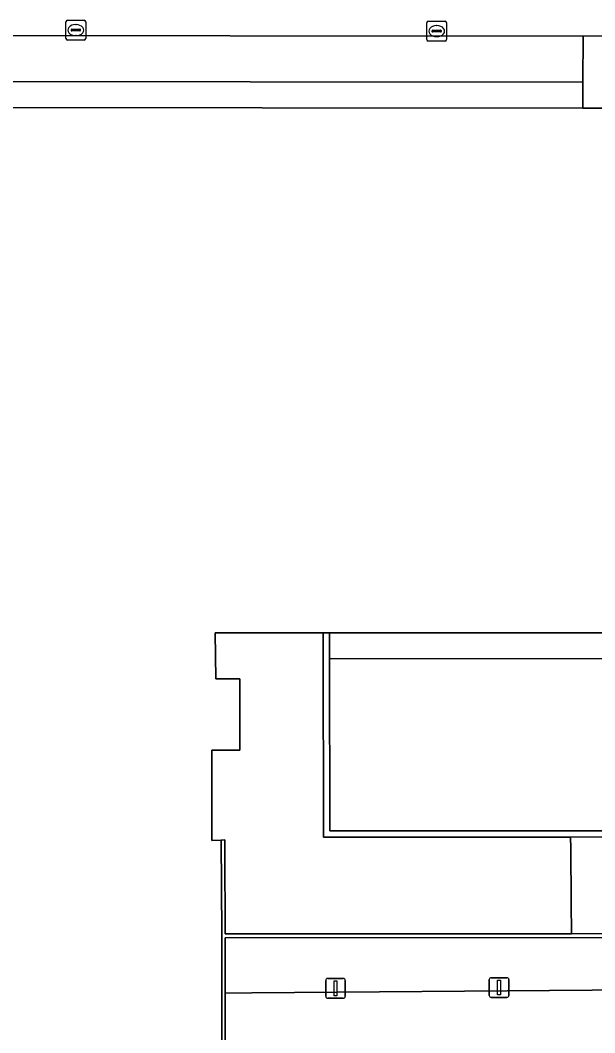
# Model space of a CAD drawing. Extents: x 161477 to 163040, y 383680 to 384871.
# Drawn here: x 161983.4 to 162012.5, y 384447.5 to 384498.8 of the extents above; entities that cross this region are included whole.
import ezdxf

# ---------------------------------------------------------------- set-up
doc = ezdxf.new("R2010")
doc.units = 0
for name, color, linetype in [('IMGEO_Groenvoorziening', 7, 'Continuous'), ('IMGEO_Kolk', 7, 'Continuous'), ('IMGEO_Lichtmast', 7, 'Continuous'), ('IMGEO_Muur', 7, 'Continuous'), ('IMGEO_Pand', 7, 'Continuous'), ('IMGEO_Rijbaan_lokaal_gesloten', 7, 'Continuous'), ('IMGEO_Rijbaan_lokaal_open', 7, 'Continuous'), ('IMGEO_Terreindeel_halfverhard', 7, 'Continuous'), ('IMGEO_Voetpad_halfverhard', 7, 'Continuous'), ('IMGEO_Voetpad_open', 7, 'Continuous')]:
    doc.layers.add(name, color=color, linetype=linetype)

msp = doc.modelspace()

# ---------------------------------------------------------------- linework, layer by layer
at = {"layer": 'IMGEO_Groenvoorziening'}
for points in [[(162011.943, 384497.993), (161976.16, 384498.023), (161976.151, 384497.598), (161976.078, 384494.287), (161964.986, 384494.097), (161964.162, 384494.083), (161964.159, 384492.449), (161964.192, 384490.003), (161978.24, 384490.047), (161978.211, 384495.69), (162011.926, 384495.651)], [(162031.022, 384451.211), (162029.878, 384452.345), (161993.806, 384452.326), (161993.808, 384449.532), (161995.156, 384449.543), (162029.632, 384449.805)]]:
    msp.add_lwpolyline(points, close=True, dxfattribs=at)
msp.add_lwpolyline([(162029.432, 384474.109), (162025.515, 384474.129), (162025.468, 384468.097), (162022.423, 384468.159), (162022.4, 384464.424), (162013.125, 384464.351), (162013.117, 384465.351), (162013.108, 384466.481), (161999.092, 384466.456), (161999.105, 384457.74), (162024.951, 384457.752), (162024.954, 384457.441), (162025.417, 384457.461)], dxfattribs=at)
at = {"layer": 'IMGEO_Kolk'}
for p, q in [((161985.751, 384497.866), (161985.751, 384498.718)), ((161985.826, 384498.792), (161986.678, 384498.792)), ((161986.239, 384498.572), (161986.264, 384498.572)), ((161986.752, 384498.718), (161986.752, 384497.866)), ((162004.022, 384497.815), (162004.022, 384498.667)), ((162004.097, 384498.741), (162004.949, 384498.741)), ((162005.023, 384498.667), (162005.023, 384497.815)), ((161986.01, 384498.286), (161986.01, 384498.298)), ((161986.448, 384498.249), (161986.05, 384498.249)), ((161986.053, 384498.335), (161986.451, 384498.335)), ((161986.494, 384498.298), (161986.494, 384498.286)), ((162004.281, 384498.235), (162004.281, 384498.247)), ((162004.719, 384498.198), (162004.321, 384498.198)), ((162004.324, 384498.284), (162004.722, 384498.284)), ((162004.51, 384498.521), (162004.535, 384498.521)), ((162004.765, 384498.247), (162004.765, 384498.235)), ((161986.678, 384497.792), (161985.826, 384497.792)), ((161986.262, 384498.012), (161986.237, 384498.012)), ((162004.949, 384497.741), (162004.097, 384497.741)), ((162004.533, 384497.961), (162004.508, 384497.961))]:
    msp.add_line(p, q, dxfattribs=at)
for points in [[(161985.751, 384497.866), (161985.751, 384498.718)], [(161985.826, 384498.792), (161986.678, 384498.792)], [(161986.752, 384498.718), (161986.752, 384497.866)], [(162004.022, 384497.815), (162004.022, 384498.667)], [(162004.097, 384498.741), (162004.949, 384498.741)], [(162005.023, 384498.667), (162005.023, 384497.815)], [(161986.678, 384497.792), (161985.826, 384497.792)], [(162004.949, 384497.741), (162004.097, 384497.741)]]:
    msp.add_lwpolyline(points, dxfattribs=at)
for centre, radius, start, end in [((161985.828, 384498.716), 0.0765, 91.552, 178.448), ((161985.828, 384498.716), 0.0765, 91.552, 178.448), ((161986.676, 384498.716), 0.0765, 1.552, 88.448), ((161986.676, 384498.716), 0.0765, 1.552, 88.448), ((162004.099, 384498.665), 0.0765, 91.552, 178.448), ((162004.099, 384498.665), 0.0765, 91.552, 178.448), ((162004.947, 384498.665), 0.0765, 1.552, 88.448), ((162004.947, 384498.665), 0.0765, 1.552, 88.448), ((161986.05, 384498.295), 0.0403, 85.8775, 175.7526), ((161986.047, 384498.285), 0.0366, 178.938, 274.7102), ((161986.451, 384498.292), 0.043, 264.8664, 352.4533), ((161986.455, 384498.297), 0.0386, 1.7309, 96.639), ((162004.321, 384498.244), 0.0403, 85.8775, 175.7526), ((162004.318, 384498.234), 0.0366, 178.938, 274.7102), ((162004.722, 384498.241), 0.043, 264.8664, 352.4533), ((162004.726, 384498.246), 0.0386, 1.7309, 96.639), ((161985.828, 384497.868), 0.0765, 181.552, 268.448), ((161985.828, 384497.868), 0.0765, 181.552, 268.448), ((161986.676, 384497.868), 0.0765, 271.552, 358.448), ((161986.676, 384497.868), 0.0765, 271.552, 358.448), ((162004.099, 384497.817), 0.0765, 181.552, 268.448), ((162004.099, 384497.817), 0.0765, 181.552, 268.448), ((162004.947, 384497.817), 0.0765, 271.552, 358.448), ((162004.947, 384497.817), 0.0765, 271.552, 358.448)]:
    msp.add_arc(centre, radius, start, end, dxfattribs=at)
for centre, major_axis, ratio, start_param, end_param in [((161986.238, 384498.292), (-0.387, 0.002), 0.722429, 4.712389, 7.853982), ((161986.263, 384498.292), (-0.39, 0.002), 0.717154, 1.570796, 4.712389), ((162004.509, 384498.241), (-0.387, 0.002), 0.722429, 4.712389, 7.853982), ((162004.534, 384498.241), (-0.39, 0.002), 0.717154, 1.570796, 4.712389)]:
    msp.add_ellipse(centre, major_axis=major_axis, ratio=ratio, start_param=start_param, end_param=end_param, dxfattribs=at)
at = {"layer": 'IMGEO_Lichtmast'}
for p, q in [((161998.905, 384449.37), (161998.905, 384450.17)), ((161998.905, 384450.17), (161998.905, 384449.37)), ((161999.005, 384450.27), (161999.795, 384450.27)), ((161999.795, 384450.27), (161999.005, 384450.27)), ((161999.895, 384450.17), (161999.895, 384449.37)), ((161999.895, 384449.37), (161999.895, 384450.17)), ((162007.185, 384449.41), (162007.185, 384450.21)), ((162007.185, 384450.21), (162007.185, 384449.41)), ((162007.285, 384450.31), (162008.075, 384450.31)), ((162008.075, 384450.31), (162007.285, 384450.31)), ((162008.175, 384450.21), (162008.175, 384449.41)), ((162008.175, 384449.41), (162008.175, 384450.21)), ((161999.795, 384449.27), (161999.005, 384449.27)), ((161999.005, 384449.27), (161999.795, 384449.27)), ((162008.075, 384449.31), (162007.285, 384449.31)), ((162007.285, 384449.31), (162008.075, 384449.31))]:
    msp.add_line(p, q, dxfattribs=at)
for points in [[(161999.325, 384450.145), (161999.475, 384450.145), (161999.475, 384449.395), (161999.325, 384449.395), (161999.325, 384450.145)], [(162007.605, 384450.185), (162007.755, 384450.185), (162007.755, 384449.435), (162007.605, 384449.435), (162007.605, 384450.185)]]:
    msp.add_lwpolyline(points, dxfattribs=at)
for centre, start, end in [((161999.005, 384450.17), 90, 180), ((161999.005, 384450.17), 90, 180), ((161999.795, 384450.17), 0, 90), ((161999.795, 384450.17), 360, 90), ((162007.285, 384450.21), 90, 180), ((162007.285, 384450.21), 90, 180), ((162008.075, 384450.21), 0, 90), ((162008.075, 384450.21), 360, 90), ((161999.005, 384449.37), 180, 270), ((161999.005, 384449.37), 180, 270), ((161999.795, 384449.37), 270, 0), ((161999.795, 384449.37), 270, 0), ((162007.285, 384449.41), 180, 270), ((162007.285, 384449.41), 180, 270), ((162008.075, 384449.41), 270, 0), ((162008.075, 384449.41), 270, 0)]:
    msp.add_arc(centre, 0.1, start, end, dxfattribs=at)
at = {"layer": 'IMGEO_Muur'}
msp.add_lwpolyline([(161999.092, 384466.456), (161999.091, 384467.772), (161998.77, 384467.771), (161998.771, 384467.278), (161998.791, 384457.425), (162011.304, 384457.432), (162024.954, 384457.441), (162024.951, 384457.752), (161999.105, 384457.74)], close=True, dxfattribs=at)
msp.add_lwpolyline([(161993.81, 384446.926), (161993.808, 384449.532), (161993.806, 384452.326), (162029.878, 384452.345), (162031.022, 384451.211), (162029.632, 384449.805), (162029.768, 384449.668), (162031.318, 384451.216), (162030.56, 384451.987), (162030.011, 384452.545), (162011.345, 384452.534), (161993.806, 384452.524), (161993.803, 384456.825), (161993.802, 384457.288), (161993.614, 384457.279), (161993.646, 384452.524), (161993.647, 384452.326), (161993.646, 384449.531), (161993.645, 384446.925)], dxfattribs=at)
at = {"layer": 'IMGEO_Pand'}
msp.add_lwpolyline([(161993.645, 384446.925), (161993.646, 384449.531), (161993.647, 384452.326), (161993.646, 384452.524), (161993.614, 384457.279), (161993.14, 384457.258), (161993.13, 384461.833), (161994.55, 384461.833), (161994.549, 384465.451), (161993.339, 384465.45), (161993.3, 384467.769), (161998.77, 384467.771), (161999.091, 384467.772), (162000, 384467.772), (162018.401, 384467.78), (162018.401, 384468.11), (162018.398, 384479.743), (162018.396, 384485.259), (162018.413, 384494.346), (162016.887, 384494.345), (162013.739, 384494.344), (162011.917, 384494.343), (161979.431, 384494.382)], dxfattribs=at)
at = {"layer": 'IMGEO_Rijbaan_lokaal_gesloten'}
msp.add_lwpolyline([(162011.304, 384457.432), (161998.791, 384457.425), (161998.771, 384467.278), (161998.77, 384467.771), (161993.3, 384467.769), (161993.339, 384465.45), (161994.549, 384465.451), (161994.55, 384461.833), (161993.13, 384461.833), (161993.14, 384457.258), (161993.614, 384457.279), (161993.802, 384457.288), (161993.803, 384456.825), (161993.806, 384452.524), (162011.345, 384452.534), (162011.332, 384454.118), (162011.309, 384456.861)], close=True, dxfattribs=at)
at = {"layer": 'IMGEO_Rijbaan_lokaal_open'}
for points in [[(161948.122, 384498.056), (161961.968, 384498.046), (161964.169, 384498.033), (161976.16, 384498.023), (162011.943, 384497.993), (162013.74, 384498.009), (162022.292, 384498.003), (162025.207, 384498)], [(162025.417, 384457.461), (162024.954, 384457.441), (162011.304, 384457.432), (162011.309, 384456.861), (162011.332, 384454.118), (162011.345, 384452.534), (162030.011, 384452.545), (162047.762, 384452.537)]]:
    msp.add_lwpolyline(points, dxfattribs=at)
at = {"layer": 'IMGEO_Terreindeel_halfverhard'}
for points in [[(162011.926, 384495.651), (161978.211, 384495.69), (161978.24, 384490.047), (161979.231, 384490.057), (161979.466, 384490.06), (161979.431, 384494.382), (162011.917, 384494.343)], [(162020.348, 384468.154), (162018.684, 384468.116), (162018.401, 384468.11), (162018.401, 384467.78), (162000, 384467.772), (161999.091, 384467.772), (161999.092, 384466.456), (162013.108, 384466.481), (162020.359, 384466.494)]]:
    msp.add_lwpolyline(points, close=True, dxfattribs=at)
at = {"layer": 'IMGEO_Voetpad_halfverhard'}
msp.add_lwpolyline([(162013.74, 384498.009), (162011.943, 384497.993), (162011.926, 384495.651), (162011.917, 384494.343), (162013.739, 384494.344), (162013.739, 384494.5), (162013.736, 384495.649)], close=True, dxfattribs=at)
at = {"layer": 'IMGEO_Voetpad_open'}
msp.add_lwpolyline([(162050.824, 384448.153), (162034.118, 384448.09), (162032.91, 384449.328), (162031.49, 384447.942), (162031.35, 384448.075), (162029.768, 384449.668), (162029.632, 384449.805), (161995.156, 384449.543), (161993.808, 384449.532), (161993.81, 384446.926)], dxfattribs=at)

doc.saveas('drawing.dxf')
